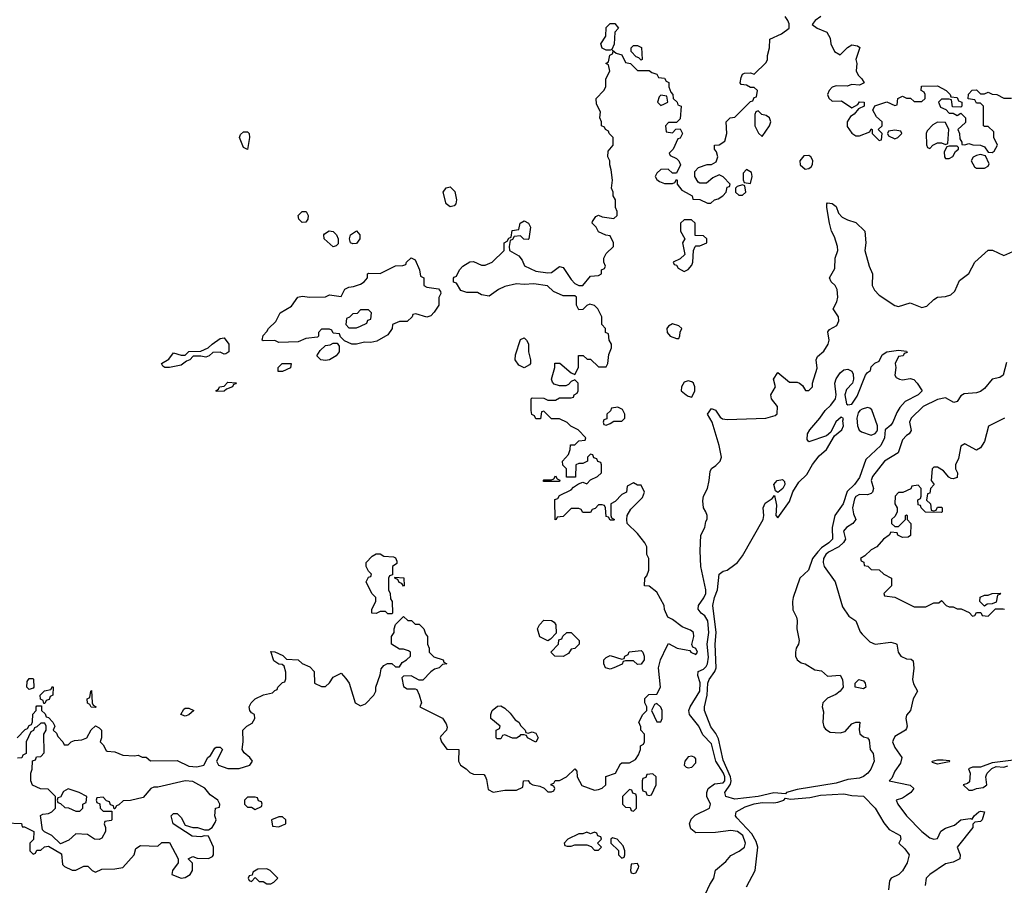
# Model space of a CAD drawing. Header units: inches. Extents: x 2380249 to 2585472, y 382747 to 546448.
# Tile 320 of 626: x 2556581 to 2561632, y 403954 to 408394. Entities that reach past the tile are written whole.
import ezdxf

# ---------------------------------------------------------------- set-up
doc = ezdxf.new("R2010")
doc.units = ezdxf.units.IN
doc.header["$MEASUREMENT"] = 0
doc.layers.add('C5450', color=7, linetype='Continuous')
doc.layers.add('C5460', color=7, linetype='Continuous')

msp = doc.modelspace()

# ---------------------------------------------------------------- linework, layer by layer
at = {"layer": 'C5450', "color": 4, "elevation": 32}
for points in [[(2559590, 408238), (2559570, 408248), (2559562, 408270), (2559588, 408310), (2559590, 408354), (2559610, 408374), (2559634, 408374), (2559654, 408350), (2559634, 408330), (2559631.6, 408268.4), (2559619.6, 408240.4), (2559610, 408238)], [(2559770, 408186), (2559758, 408198), (2559743.1, 408203.1), (2559718, 408230), (2559718, 408250), (2559730, 408262), (2559750, 408262), (2559770.9, 408250.9), (2559774, 408190)], [(2559870, 408006), (2559862, 407998), (2559854, 407970), (2559870, 407954), (2559890, 407962), (2559906, 407970), (2559902, 408002)], [(2557750, 407728), (2557730, 407738), (2557709, 407790), (2557714.6, 407805.4), (2557730, 407818), (2557750, 407818), (2557758, 407810), (2557761, 407790)], [(2558790, 407433.2), (2558769.2, 407450), (2558754, 407510), (2558770, 407531.3), (2558790, 407536), (2558813, 407513), (2558822, 407470), (2558818.8, 407450), (2558810, 407439)], [(2558030, 407354), (2558014, 407370), (2558009.3, 407390), (2558030, 407410.8), (2558050.4, 407410.4), (2558060.7, 407390), (2558058.8, 407370), (2558050, 407355.3)], [(2558190, 407228.7), (2558144, 407270), (2558141.2, 407290), (2558144.5, 407295.5), (2558169.5, 407310.5), (2558190, 407306.8), (2558206.8, 407290), (2558216, 407270), (2558215.3, 407244.7), (2558205.4, 407234.6)], [(2558290, 407244), (2558278, 407250), (2558274, 407270), (2558279, 407290), (2558310, 407311), (2558326, 407290), (2558326.8, 407270), (2558310, 407245.2)], [(2558670, 406868.7), (2558614, 406886), (2558598, 406882), (2558594, 406870), (2558570, 406846), (2558530, 406846), (2558494, 406830), (2558492, 406810), (2558470, 406778), (2558414.4, 406745.6), (2558382, 406738), (2558350, 406739), (2558310, 406729.2), (2558286, 406730), (2558247.3, 406747.3), (2558227.3, 406767.3), (2558222, 406782), (2558190, 406786), (2558182, 406802), (2558170, 406806), (2558130, 406806), (2558114, 406790), (2558114, 406770), (2558110, 406766), (2558050, 406758), (2558010, 406742), (2557910, 406738), (2557890, 406748), (2557830, 406746), (2557826, 406750), (2557830, 406774), (2557850, 406794), (2557858, 406810), (2557894.6, 406845.4), (2557918, 406890), (2557976, 406924), (2558008, 406970), (2558030, 406976), (2558070, 406971.3), (2558150, 406972), (2558170, 406982), (2558230, 406974), (2558249.1, 407010.9), (2558270, 407022), (2558294.6, 407025.4), (2558330, 407038), (2558348, 407050), (2558366, 407070), (2558366, 407090), (2558370, 407094), (2558430, 407092), (2558510, 407132), (2558547.3, 407132.7), (2558562, 407138), (2558566, 407150), (2558590, 407172), (2558610, 407162), (2558632, 407110), (2558638, 407078), (2558654, 407070), (2558654, 407030), (2558670, 407022), (2558730, 407014), (2558739.6, 406999.6), (2558742, 406990), (2558731.6, 406968.4), (2558731.3, 406930), (2558707.1, 406892.9), (2558690, 406875.3)], [(2558370, 406906), (2558330, 406906), (2558312.7, 406887.3), (2558290, 406886), (2558272.7, 406867.3), (2558258, 406862), (2558254, 406830), (2558270, 406814), (2558310, 406814), (2558330, 406822), (2558362, 406838), (2558367.3, 406852.7), (2558382, 406858), (2558386, 406890)], [(2559930, 406834), (2559910, 406822), (2559901, 406810), (2559902.8, 406790), (2559918, 406770), (2559950, 406758), (2559962, 406758), (2559968.4, 406771.6), (2559968.8, 406791.1), (2559978, 406810), (2559963.1, 406823.1)], [(2557630, 406678), (2557610, 406688), (2557572.7, 406687.3), (2557554, 406670), (2557536.9, 406663.1), (2557510, 406668.7), (2557472, 406668), (2557454, 406650), (2557436.9, 406643.1), (2557410, 406622), (2557350, 406609.2), (2557326, 406610), (2557316.4, 406616.4), (2557309, 406630), (2557346.6, 406653.4), (2557370, 406684.7), (2557410, 406674), (2557430, 406674), (2557450, 406692), (2557510, 406694), (2557548.8, 406711.1), (2557568, 406730), (2557610, 406758), (2557630, 406762), (2557654, 406730), (2557654, 406690), (2557639.6, 406680.4)], [(2559170, 406608), (2559142, 406622), (2559124, 406650), (2559125.2, 406674.8), (2559150, 406754), (2559170, 406762), (2559182, 406750), (2559191.2, 406731.1), (2559191.3, 406690), (2559202, 406650), (2559202, 406630), (2559196.9, 406623.1)], [(2558150, 406645.2), (2558126, 406650), (2558106, 406670), (2558123.1, 406696.9), (2558150, 406722), (2558174.6, 406725.4), (2558190, 406734), (2558210, 406734), (2558219.6, 406719.6), (2558221, 406690), (2558204.7, 406670), (2558170, 406649.3)], [(2557930, 406588.7), (2557908, 406590), (2557908, 406610), (2557928, 406630), (2557974, 406630), (2557970, 406608.7)], [(2557590, 406486), (2557588, 406490), (2557602, 406498), (2557606, 406510), (2557630, 406514), (2557650, 406534), (2557692, 406532), (2557690, 406526), (2557678, 406522), (2557674, 406510), (2557642, 406498), (2557630, 406488)], [(2559650, 406406), (2559618, 406402), (2559612.7, 406387.3), (2559594, 406370), (2559592.7, 406347.3), (2559578, 406342), (2559574, 406330), (2559578, 406318), (2559590, 406314), (2559610, 406322), (2559630, 406334), (2559670, 406334), (2559686, 406350), (2559686, 406370), (2559674.6, 406394.6)], [(2559270, 406026), (2559266, 406030), (2559270, 406034), (2559310, 406034), (2559322, 406038), (2559330, 406054), (2559338, 406038), (2559352.7, 406032.7), (2559350, 406026)], [(2558470, 405346), (2558458, 405358), (2558430, 405358), (2558410, 405348.7), (2558388.7, 405350), (2558388.7, 405370), (2558408, 405410), (2558408, 405430), (2558388, 405450), (2558358, 405510), (2558370, 405534), (2558382, 405538), (2558386, 405550), (2558370, 405566), (2558358, 405590), (2558358, 405610), (2558390, 405642), (2558410, 405654), (2558430, 405654), (2558450, 405642), (2558499.6, 405639.6), (2558510, 405634), (2558516.9, 405616.9), (2558516, 405604), (2558494, 405590), (2558494, 405546), (2558478, 405542), (2558474, 405530), (2558474, 405470), (2558482, 405450), (2558483.6, 405423.6), (2558492, 405410), (2558494, 405350), (2558490, 405346)], [(2558550, 405488), (2558542, 405502), (2558527.3, 405507.3), (2558522, 405522), (2558507.3, 405527.3), (2558506, 405534), (2558551.2, 405531.1), (2558554, 405490)], [(2559290, 405208), (2559250, 405228), (2559238, 405270), (2559248, 405290), (2559270, 405314), (2559310, 405312), (2559323.6, 405303.6), (2559332, 405290), (2559332.7, 405247.3), (2559303.6, 405216.4)], [(2559370, 405128), (2559326, 405130), (2559306, 405150), (2559346, 405190), (2559347.3, 405212.7), (2559362, 405218), (2559367.3, 405232.7), (2559388.7, 405251.3), (2559410, 405251.3), (2559452, 405210), (2559452, 405190), (2559430, 405168), (2559410, 405166), (2559396.9, 405143.1)], [(2559750, 405086), (2559730, 405106), (2559690, 405106), (2559678, 405102), (2559671.6, 405088.4), (2559630, 405068.7), (2559610, 405062), (2559586, 405070), (2559578, 405090), (2559578, 405110), (2559590, 405122), (2559610, 405132), (2559670, 405114), (2559682, 405118), (2559686, 405130), (2559702, 405138), (2559708.4, 405151.6), (2559770, 405158), (2559778, 405150), (2559784.7, 405130), (2559784.7, 405110), (2559770, 405088)], [(2556630, 404958), (2556618, 404970), (2556620.4, 404999.6), (2556630, 405014), (2556650, 405014), (2556652, 405010), (2556654, 404970), (2556650, 404966)], [(2556706, 404886), (2556702, 404902), (2556688, 404908), (2556686, 404930), (2556708.4, 404951.6), (2556742, 404958), (2556750, 404974), (2556754, 404970), (2556751.6, 404928.4), (2556738, 404922), (2556732.7, 404907.3), (2556718, 404902), (2556710, 404886)], [(2556970, 404866), (2556947.3, 404867.3), (2556942, 404882), (2556928.8, 404888.9), (2556928, 404910), (2556942, 404918), (2556946, 404950), (2556950, 404954), (2556954, 404890), (2556958, 404878), (2556974, 404870)], [(2559850, 404886), (2559838, 404882), (2559822, 404850), (2559850, 404792), (2559870, 404792), (2559877.2, 404810), (2559877.2, 404850), (2559870, 404868)], [(2557430, 404822), (2557408.7, 404830), (2557423.1, 404856.9), (2557430, 404862), (2557450, 404862), (2557474, 404850), (2557450, 404828.7)], [(2559190, 404734), (2559210, 404742), (2559230, 404734), (2559242, 404710), (2559230, 404689), (2559186, 404710), (2559182, 404722), (2559170, 404726), (2559150, 404726), (2559143.6, 404716.4), (2559130, 404708.7), (2559108.7, 404708.7), (2559070, 404726), (2559058, 404722), (2559050, 404706), (2559030, 404706), (2559026, 404710), (2559026, 404750), (2559042, 404758), (2559046, 404770), (2558998, 404810), (2558998, 404830), (2559006, 404850), (2559032, 404872), (2559050, 404874), (2559070, 404862), (2559096.9, 404836.9), (2559122.8, 404802.8), (2559142, 404790), (2559151.6, 404771.6), (2559174, 404750), (2559178, 404738)], [(2559830, 404526), (2559798, 404522), (2559792.7, 404507.3), (2559778, 404502), (2559774, 404490), (2559774, 404450), (2559778, 404438), (2559792.7, 404432.7), (2559798, 404418), (2559810, 404414), (2559822, 404418), (2559846, 404470), (2559846, 404510)], [(2556830, 404448), (2556805.4, 404434.6), (2556790, 404406), (2556778, 404402), (2556774, 404390), (2556778, 404378), (2556790, 404374), (2556812.7, 404352.7), (2556831.6, 404351.6), (2556870, 404334), (2556890, 404334), (2556906, 404350), (2556906, 404370), (2556922, 404378), (2556926, 404410), (2556886, 404430)], [(2559710, 404446), (2559674, 404410), (2559674, 404370), (2559690, 404354), (2559712.7, 404352.7), (2559718, 404338), (2559730, 404334), (2559746, 404350), (2559746, 404410), (2559742, 404422), (2559727.3, 404427.3), (2559722, 404442)], [(2557790, 404406), (2557750, 404406), (2557734, 404390), (2557734, 404370), (2557750, 404354), (2557770, 404354), (2557790, 404342), (2557822, 404358), (2557826, 404370), (2557822, 404382), (2557807.3, 404387.3), (2557802, 404402)], [(2557930, 404306), (2557910, 404306), (2557874, 404290), (2557878, 404258), (2557910, 404254), (2557930, 404262), (2557946, 404270), (2557946, 404290)], [(2559530, 404226), (2559510, 404218), (2559490, 404226), (2559470, 404218), (2559450, 404218), (2559394, 404190), (2559374, 404170), (2559378, 404158), (2559390, 404154), (2559410, 404154), (2559430, 404162), (2559490, 404162), (2559512.7, 404152.7), (2559530, 404134), (2559550, 404134), (2559566, 404150), (2559546, 404170), (2559566, 404190), (2559562, 404202), (2559547.3, 404207.3), (2559542, 404222)], [(2559622, 404198), (2559614, 404190), (2559614, 404170), (2559652.7, 404132.7), (2559654, 404110), (2559670, 404094), (2559682, 404098), (2559686, 404110), (2559686, 404130), (2559676.4, 404156.4), (2559646, 404190)], [(2557850, 404038), (2557803.6, 404036.4), (2557778, 404022), (2557774, 404006), (2557758, 404002), (2557754, 403990), (2557758, 403978), (2557770, 403974), (2557790, 403994), (2557810, 403974), (2557830, 403974), (2557850, 403962), (2557870, 403962), (2557886, 403970), (2557906, 403990), (2557866, 404030)], [(2559750, 404066), (2559718, 404062), (2559714, 404030), (2559718, 404018), (2559730, 404014), (2559742, 404018), (2559756.4, 404043.6), (2559758, 404050)]]:
    msp.add_lwpolyline(points, close=True, dxfattribs=at)
for points in [[(2560000, 405271.5), (2559979, 405279), (2559930, 405318), (2559906, 405330), (2559888.4, 405368.4), (2559888, 405390), (2559850, 405458), (2559810, 405488), (2559786, 405490), (2559788, 405530), (2559798, 405542), (2559808.7, 405570), (2559808, 405630), (2559798, 405650), (2559798, 405690), (2559788, 405710), (2559750, 405758), (2559698, 405810), (2559695.3, 405830), (2559698, 405850), (2559716.4, 405883.6), (2559776.4, 405943.6), (2559786, 405970), (2559770, 406006), (2559750, 406006), (2559730, 406018), (2559698, 406002), (2559694, 405970), (2559670, 405958), (2559636.9, 405923.1), (2559614, 405910), (2559614, 405850), (2559618, 405838), (2559632, 405830), (2559630, 405826), (2559610, 405826), (2559602, 405842), (2559590, 405846), (2559586, 405890), (2559582, 405902), (2559570, 405906), (2559550, 405906), (2559532.7, 405887.3), (2559518, 405882), (2559510, 405866), (2559470, 405866), (2559462, 405882), (2559450, 405886), (2559410, 405886), (2559370, 405846), (2559338, 405842), (2559334, 405830), (2559328.7, 405828.7), (2559327.3, 405932.7), (2559342, 405938), (2559350, 405954), (2559410, 405982), (2559423.1, 405996.9), (2559447.3, 406012.7), (2559470, 406022), (2559490, 406014), (2559510, 406034), (2559546, 406050), (2559566, 406070), (2559566, 406110), (2559562, 406122), (2559547.3, 406127.3), (2559542, 406142), (2559527.3, 406147.3), (2559522, 406162), (2559510, 406166), (2559494, 406150), (2559494, 406130), (2559470, 406118), (2559450, 406118), (2559434, 406110), (2559432.7, 406047.3), (2559387.3, 406047.3), (2559386, 406090), (2559368.4, 406108.4), (2559366, 406130), (2559396.4, 406163.6), (2559406, 406190), (2559407.3, 406212.7), (2559430, 406214), (2559450, 406234), (2559482, 406238), (2559486, 406250), (2559446, 406290), (2559408.7, 406308.7), (2559390, 406328), (2559350, 406346), (2559310, 406346), (2559270, 406386), (2559258, 406382), (2559252.7, 406347.3), (2559230, 406346), (2559222, 406362), (2559208.4, 406368.4), (2559206, 406390), (2559206, 406450), (2559210, 406454), (2559270, 406452), (2559290, 406442), (2559330, 406442), (2559350, 406454), (2559410, 406454), (2559422, 406458), (2559426, 406470), (2559442, 406478), (2559446, 406490), (2559446, 406530), (2559430, 406546), (2559410, 406538), (2559396.9, 406523.1), (2559383.6, 406516.4), (2559350, 406515.3), (2559324, 406524), (2559314.6, 406534.6), (2559308.7, 406550), (2559326, 406610), (2559327.3, 406632.7), (2559352.7, 406632.7), (2559410, 406582), (2559430, 406574), (2559448, 406610), (2559448.4, 406671.6), (2559471.2, 406671.1), (2559492.7, 406652.7), (2559510, 406652), (2559550, 406614), (2559590, 406614), (2559598, 406630), (2559603.1, 406676.9), (2559618, 406710), (2559618, 406730), (2559606, 406750), (2559602, 406782), (2559586, 406790), (2559586, 406810), (2559568, 406830), (2559568, 406870), (2559548, 406910), (2559530, 406928), (2559506, 406934), (2559490, 406928), (2559470, 406908), (2559450, 406906), (2559438, 406930), (2559438, 406970), (2559430, 406978), (2559370, 406978), (2559320.2, 407000.2), (2559288.4, 407028.4), (2559219, 407039), (2559170, 407035.3), (2559130, 407039), (2559070, 407025.2), (2559038, 407010), (2558990, 406975.3), (2558950, 406982), (2558930, 406994), (2558874.6, 406994.6), (2558844.7, 407004.7), (2558822, 407042), (2558807.3, 407047.3), (2558807.3, 407067.3), (2558810, 407074), (2558822, 407078), (2558838, 407110), (2558855.3, 407130), (2558890, 407151.3), (2558910, 407154), (2558950, 407134), (2558970, 407134), (2559006, 407150), (2559066, 407210), (2559066, 407250), (2559082, 407258), (2559090, 407274), (2559102, 407278), (2559107.3, 407312.7), (2559142, 407318), (2559148, 407350), (2559170, 407362), (2559192, 407350), (2559202, 407330), (2559194, 407270), (2559190, 407266), (2559168.4, 407268.4), (2559150, 407286), (2559118, 407282), (2559110, 407266), (2559098, 407262), (2559092, 407230), (2559094, 407210), (2559142, 407182), (2559159.8, 407159.8), (2559171.6, 407131.6), (2559230, 407104.7), (2559290, 407096), (2559310, 407098), (2559350, 407127.3), (2559370, 407122.8), (2559410, 407060.7), (2559430, 407041), (2559450, 407031), (2559470, 407031), (2559510, 407078), (2559550, 407082), (2559566, 407090), (2559566, 407110), (2559582, 407118), (2559586, 407130), (2559578, 407150), (2559578, 407170), (2559590, 407194), (2559628, 407230), (2559628, 407250), (2559610, 407286), (2559588.4, 407288.4), (2559550, 407306), (2559538, 407330), (2559518, 407350), (2559520.4, 407359.6), (2559536.4, 407383.6), (2559550, 407391.3), (2559570, 407382), (2559630, 407374), (2559646, 407390), (2559646, 407410), (2559638, 407430), (2559638, 407470), (2559626, 407490), (2559626, 407510), (2559618, 407530), (2559622, 407570), (2559616.4, 407623.6), (2559608, 407650), (2559608, 407670), (2559598, 407690), (2559600.4, 407719.6), (2559626, 407750), (2559626, 407790), (2559606, 407810), (2559602, 407822), (2559586, 407830), (2559582, 407842), (2559566, 407850), (2559566, 407870), (2559558, 407890), (2559560.4, 407920.4), (2559541.2, 407961.2), (2559539, 407990), (2559578, 408030), (2559588, 408050), (2559588, 408090), (2559608, 408130), (2559602, 408162), (2559588, 408170), (2559602, 408178), (2559608, 408212), (2559622, 408218), (2559626, 408230), (2559622, 408238), (2559642, 408222), (2559670, 408214), (2559690, 408174), (2559714, 408170), (2559750, 408134), (2559810, 408134), (2559823.6, 408123.6), (2559850, 408114), (2559858, 408098), (2559890, 408094), (2559898, 408078), (2559911.6, 408071.6), (2559912, 408050), (2559922, 408022), (2559932, 408010), (2559934, 407990), (2559954, 407970), (2559958, 407958), (2559974, 407950), (2559970, 407886), (2559950, 407866), (2559910, 407866), (2559894, 407850), (2559898, 407818), (2559930, 407814), (2559947.3, 407832.7), (2559970, 407834), (2559982, 407810), (2559970, 407786), (2559958, 407782), (2559934, 407730), (2559914, 407710), (2559918, 407698), (2559950, 407682), (2559962, 407670), (2559972, 407650), (2559950, 407606), (2559930, 407606), (2559907.3, 407627.3), (2559870, 407626), (2559850, 407606), (2559842, 407590), (2559850, 407574), (2559863.6, 407563.6), (2559890, 407554), (2559930, 407554), (2559942, 407558), (2559950, 407574), (2559954, 407570), (2559954, 407550), (2559978.8, 407518.8), (2560000, 407507.6)], [(2560000, 407367.8), (2559990, 407368), (2559972, 407350), (2559972, 407310), (2559994, 407270), (2559982, 407250), (2559994, 407190), (2559970, 407168), (2559934, 407150), (2559938, 407138), (2559950, 407134), (2559959.6, 407119.6), (2559990, 407102), (2560000, 407107)], [(2560000, 406538.7), (2559990, 406535.3), (2559976, 406510), (2559974.8, 406490), (2560000, 406470.5)], [(2556568, 404710), (2556610, 404754), (2556622, 404758), (2556630, 404774), (2556642, 404778), (2556647.3, 404792.7), (2556648.4, 404831.6), (2556666, 404850), (2556666, 404870), (2556670, 404874), (2556694, 404874), (2556694, 404850), (2556712.7, 404832.7), (2556718, 404818), (2556730, 404814), (2556751.6, 404791.6), (2556762, 404770), (2556754, 404750), (2556770, 404734), (2556776.9, 404716.9), (2556802, 404690), (2556810, 404674), (2556830, 404674), (2556846, 404690), (2556863.1, 404696.9), (2556900.4, 404699.6), (2556926, 404710), (2556948.7, 404751.3), (2556970, 404772), (2556990, 404762), (2557002, 404750), (2557002, 404710), (2556994, 404690), (2557010, 404674), (2557024.7, 404644.7), (2557030, 404642), (2557070, 404638), (2557110, 404622), (2557170, 404618), (2557190, 404622), (2557210, 404612), (2557230, 404612), (2557252.7, 404592.7), (2557390, 404594), (2557450, 404564.7), (2557490, 404561), (2557526, 404570), (2557546, 404610), (2557560.4, 404619.6), (2557583.1, 404656.9), (2557590, 404662), (2557610, 404662), (2557622, 404650), (2557591.3, 404590), (2557602, 404570), (2557650, 404553.4), (2557706.8, 404553.2), (2557762, 404570), (2557775.3, 404590), (2557762, 404610), (2557733.6, 404633.6), (2557722, 404650), (2557728, 404690), (2557726, 404750), (2557746, 404770), (2557774.6, 404785.4), (2557788, 404810), (2557786, 404830), (2557770, 404838), (2557762, 404850), (2557759, 404870), (2557769, 404890), (2557790, 404910.8), (2557831.6, 404931.6), (2557878, 404942), (2557890, 404954), (2557902, 404958), (2557906, 404970), (2557930, 404994), (2557942, 404998), (2557947.3, 405012.7), (2557947.3, 405047.3), (2557938, 405078), (2557927.3, 405087.3), (2557910, 405088), (2557885.2, 405105.2), (2557870, 405154), (2557890, 405152), (2557932, 405132), (2557950, 405114), (2558010, 405111.3), (2558030, 405092), (2558070, 405074), (2558092, 405050), (2558094, 404990), (2558130, 404974), (2558150, 404974), (2558170, 404992), (2558190, 405022), (2558230, 405042), (2558255.3, 405015.3), (2558271.3, 404990), (2558302, 404890), (2558330, 404874), (2558354.6, 404885.4), (2558398, 404930), (2558408, 404950), (2558408, 404970), (2558430, 405034), (2558435.3, 405064.7), (2558450, 405082), (2558468.8, 405091.1), (2558490, 405092), (2558510, 405074), (2558530, 405074), (2558543.1, 405096.9), (2558566, 405110), (2558586, 405130), (2558586, 405150), (2558576.4, 405156.4), (2558550, 405166), (2558530, 405166), (2558488, 405190), (2558488.7, 405230), (2558502, 405250), (2558502, 405270), (2558508.7, 405291.3), (2558550, 405332), (2558572.7, 405312.7), (2558591.6, 405311.6), (2558610, 405294), (2558630, 405294), (2558654, 405270), (2558663.6, 405243.6), (2558674, 405230), (2558674, 405190), (2558682, 405170), (2558682, 405150), (2558706.4, 405126.4), (2558754, 405110), (2558758, 405098), (2558772, 405090), (2558750, 405086), (2558734, 405070), (2558710, 405062), (2558690, 405048.7), (2558650, 405006), (2558630, 405006), (2558590, 405028), (2558550, 405026), (2558542, 405018), (2558550, 404974), (2558570, 404962), (2558610, 404962), (2558618, 404958), (2558631.2, 404931.1), (2558642, 404890), (2558634, 404870), (2558751.2, 404811.1), (2558770, 404782), (2558774.8, 404765.2), (2558770.9, 404749.1), (2558741, 404719), (2558738, 404710), (2558744.7, 404690), (2558772.7, 404652.7), (2558834, 404650), (2558832, 404590), (2558842, 404570), (2558871.2, 404551.1), (2558890, 404532), (2558910, 404524.7), (2558962, 404522), (2558970, 404514), (2558976.9, 404496.9), (2558984.7, 404444.7), (2559010, 404432), (2559070, 404442), (2559130, 404442), (2559162, 404458), (2559166, 404490), (2559190, 404492), (2559198, 404478), (2559214, 404470), (2559250, 404462), (2559272, 404452), (2559290, 404434), (2559310, 404434), (2559322, 404438), (2559326, 404450), (2559322, 404462), (2559307.3, 404467.3), (2559307.3, 404472.7), (2559322, 404478), (2559328.4, 404491.6), (2559350, 404492), (2559386, 404510), (2559430, 404552), (2559439.6, 404539.6), (2559442, 404510), (2559465.4, 404465.4), (2559530, 404442), (2559550, 404444.7), (2559570, 404452), (2559588, 404470), (2559588, 404512), (2559638, 404530), (2559663.1, 404576.9), (2559670, 404582), (2559710, 404582), (2559740.4, 404599.6), (2559756.4, 404623.6), (2559766, 404650), (2559766, 404670), (2559782, 404678), (2559786, 404690), (2559786, 404730), (2559768, 404750), (2559767.3, 404767.3), (2559758, 404790), (2559778, 404830), (2559798, 404850), (2559798, 404870), (2559788, 404890), (2559788.4, 404911.6), (2559808, 404932), (2559850, 404934), (2559868.7, 404970), (2559858, 405070), (2559868.7, 405110), (2559900.4, 405179.6), (2559910, 405194), (2559954, 405170), (2560000, 405162)], [(2556510, 404274), (2556590, 404271.3), (2556594, 404254), (2556606, 404254), (2556654, 404230), (2556651.6, 404188.4), (2556634, 404170), (2556634, 404130), (2556650, 404114), (2556662, 404118), (2556670, 404134), (2556690, 404134), (2556708.4, 404151.6), (2556730, 404154), (2556796, 404116), (2556801, 404061), (2556811.2, 404051.1), (2556850, 404032), (2556870, 404032), (2556910, 404052), (2556931.6, 404051.6), (2556954, 404030), (2556970, 404022), (2557003.1, 404036.9), (2557070, 404038.8), (2557110, 404046), (2557168, 404110), (2557178, 404142), (2557201.2, 404158.8), (2557290, 404154), (2557310, 404174), (2557350, 404174), (2557394, 404090), (2557394, 404070), (2557364.7, 404030), (2557362, 404010), (2557410, 403990.8), (2557430, 403994.8), (2557455.3, 404010), (2557468.7, 404030), (2557467.3, 404067.3), (2557446, 404090), (2557470, 404102), (2557492.7, 404092.7), (2557550, 404092), (2557570, 404102), (2557575.3, 404110), (2557575.3, 404150), (2557550, 404206), (2557530, 404208), (2557510, 404202), (2557465.6, 404205.6), (2557369.2, 404269.2), (2557358, 404310), (2557370, 404322), (2557390, 404322), (2557410, 404302), (2557430, 404262), (2557470, 404251), (2557494, 404250), (2557530, 404238), (2557550, 404238), (2557569.1, 404250.9), (2557584.7, 404275.3), (2557589, 404290), (2557582, 404310), (2557586, 404350), (2557606, 404354), (2557608, 404370), (2557598, 404390), (2557558, 404418), (2557531.9, 404451.9), (2557470, 404486), (2557430, 404489.3), (2557290, 404458), (2557270, 404458), (2557254, 404450), (2557214.8, 404405.2), (2557150, 404388.7), (2557112.7, 404387.3), (2557090, 404366), (2557078, 404362), (2557070, 404346), (2557066, 404346), (2557062, 404362), (2557047.3, 404367.3), (2557042, 404382), (2557027.3, 404387.3), (2557010, 404406), (2556978, 404402), (2556974, 404390), (2556978, 404378), (2556992.7, 404372.7), (2556994, 404350), (2557010, 404334), (2557054, 404334), (2557054, 404290), (2557050, 404286), (2557018, 404282), (2557014, 404270), (2557022, 404250), (2557022, 404230), (2557003.6, 404196.4), (2556990, 404188.7), (2556966, 404190), (2556930, 404215.3), (2556870, 404218), (2556833.7, 404186.3), (2556790, 404166), (2556746, 404210), (2556708.4, 404228.4), (2556698, 404238), (2556688.4, 404311.6), (2556700.4, 404319.6), (2556730, 404322), (2556746, 404330), (2556766, 404350), (2556766, 404410), (2556727.3, 404447.3), (2556688.4, 404448.4), (2556647.3, 404467.3), (2556638, 404490), (2556638, 404530), (2556646, 404550), (2556647.3, 404592.7), (2556662, 404598), (2556667.3, 404612.7), (2556690, 404614), (2556707.3, 404632.7), (2556706, 404730), (2556718, 404750), (2556718, 404770), (2556710, 404786), (2556690, 404786), (2556670, 404766), (2556658, 404762), (2556652.7, 404747.3), (2556638, 404742), (2556614, 404690), (2556614, 404630), (2556598, 404622), (2556592.7, 404607.3), (2556570, 404606)], [(2560000, 404599.6), (2559993, 404590), (2559990.8, 404570), (2559999.8, 404559.8), (2560000, 404559.7)]]:
    msp.add_lwpolyline(points, dxfattribs=at)
at = {"layer": 'C5460', "color": 4}
for points, elevation in [([(2560000, 407507.6), (2560031.2, 407491.1), (2560034, 407474), (2560070, 407471.3), (2560110, 407452), (2560127.3, 407452.7), (2560146, 407470), (2560164.7, 407475.3), (2560188, 407490), (2560206, 407510), (2560210, 407534), (2560222, 407538), (2560226, 407550), (2560190, 407588), (2560170, 407598), (2560136.9, 407583.1), (2560104.7, 407555.3), (2560070, 407555.3), (2560061.2, 407561.2), (2560044, 407590), (2560044, 407616), (2560064, 407636), (2560108.8, 407651.1), (2560130, 407651.3), (2560154.6, 407665.4), (2560162, 407690), (2560156.4, 407716.4), (2560146, 407730), (2560146, 407750), (2560170, 407752), (2560198, 407770), (2560208.7, 407810), (2560206, 407870), (2560226, 407890), (2560250, 407894), (2560330, 407974), (2560342, 407978), (2560350, 407994), (2560362, 407998), (2560366, 408030), (2560350, 408046), (2560330, 408046), (2560310, 408058), (2560282, 408062), (2560278, 408070), (2560283.1, 408096.9), (2560290, 408114), (2560300.4, 408119.6), (2560330, 408122), (2560350, 408114), (2560410, 408174), (2560418, 408190), (2560418, 408210), (2560428, 408250), (2560430, 408294), (2560490, 408322), (2560528, 408350), (2560528, 408372), (2560522, 408390), (2560508, 408410)], 32), ([(2560691.3, 408410), (2560662, 408390), (2560646.8, 408370), (2560672, 408350), (2560722, 408330), (2560739.6, 408299.6), (2560742, 408270), (2560762, 408230), (2560790, 408214), (2560828.7, 408251.3), (2560850, 408264.7), (2560879.6, 408259.6), (2560891.6, 408251.6), (2560871.3, 408190), (2560876, 408170), (2560871.6, 408131.6), (2560882, 408110), (2560902, 408090), (2560914, 408070), (2560890, 408058), (2560850, 408062), (2560826.8, 408053.2), (2560770, 408055.1), (2560750, 408047.8), (2560733.7, 408030), (2560725.3, 408010), (2560731.7, 407991.7), (2560750, 407976.4), (2560797.1, 407977.1), (2560850, 407942), (2560880.4, 407959.6), (2560890, 407972), (2560914, 407970), (2560914, 407950), (2560883.6, 407936.4), (2560862, 407910), (2560843.5, 407896.5), (2560826, 407870), (2560826, 407846), (2560850, 407811.3), (2560870, 407798), (2560890, 407798), (2560942, 407818), (2560950, 407834), (2560954, 407830), (2560954, 407810), (2560990, 407774), (2561002, 407778), (2561006, 407810), (2560986, 407830), (2561006, 407850), (2561006, 407870), (2560976.4, 407896.4), (2560958, 407930), (2560968, 407952), (2561030, 407972), (2561070, 407954), (2561082, 407958), (2561086, 407990), (2561110, 408002), (2561130, 407992), (2561151.6, 407991.6), (2561170, 407974), (2561210, 407974), (2561226, 407990), (2561226, 408010), (2561222, 408022), (2561206, 408030), (2561207.3, 408052.7), (2561290, 408054.8), (2561334, 408030), (2561354, 408010), (2561358, 407998), (2561390, 407994), (2561398, 407978), (2561414, 407970), (2561414, 407950), (2561410, 407946), (2561367.3, 407947.3), (2561362, 407982), (2561350, 407986), (2561310, 407986), (2561294, 407970), (2561305.4, 407945.4), (2561332.7, 407932.7), (2561350, 407914), (2561370, 407914), (2561390, 407902), (2561410, 407914), (2561434, 407890), (2561434, 407866), (2561394, 407830), (2561402, 407810), (2561403.6, 407783.6), (2561414, 407766), (2561414, 407754), (2561430, 407752), (2561450, 407758), (2561471.6, 407751.6), (2561510.9, 407750.9), (2561530, 407742), (2561550, 407714), (2561570, 407712), (2561580.4, 407719.6), (2561598, 407750), (2561578, 407790), (2561578, 407818), (2561550, 407846), (2561530, 407846), (2561526, 407850), (2561526, 407950), (2561510, 407966), (2561490, 407966), (2561482, 407982), (2561447.3, 407987.3), (2561448.4, 408011.6), (2561467.3, 408032.7), (2561490, 408034), (2561510, 408014), (2561530, 408014), (2561550, 408022), (2561570, 408012), (2561594, 408010), (2561630, 407992), (2561670, 407992)], 32), ([(2560099, 403910), (2560121.5, 403958.5), (2560142, 403990), (2560150, 404032), (2560203.2, 404076.8), (2560230, 404106.8), (2560271.7, 404128.3), (2560299.3, 404150), (2560304.5, 404170), (2560291.2, 404210), (2560264, 404230), (2560230, 404235.8), (2560150, 404224.2), (2560050, 404223.9), (2560023.6, 404243.6), (2560017.7, 404270), (2560026.3, 404293.7), (2560046, 404314), (2560119.3, 404350), (2560126, 404370), (2560105.6, 404410), (2560105.6, 404430), (2560114, 404450), (2560145.1, 404474.9), (2560190, 404479.6), (2560199.2, 404490), (2560199.4, 404510), (2560191.4, 404530), (2560152, 404590), (2560130, 404679.5), (2560085.9, 404725.9), (2560066, 404770), (2560017, 404830), (2560014, 404850), (2560020.5, 404870), (2560070.6, 404949.4), (2560072.2, 404992.2), (2560060.5, 405030), (2560061.2, 405050), (2560090, 405063.1), (2560103.1, 405076.9), (2560109.8, 405090.2), (2560115.1, 405124.9), (2560108.7, 405190), (2560116.8, 405250), (2560111.5, 405310), (2560095.4, 405335.4), (2560077, 405350), (2560062, 405370), (2560063.6, 405390), (2560091.4, 405428.6), (2560100.4, 405450), (2560102, 405470), (2560076, 405590), (2560072.7, 405670), (2560075.3, 405750), (2560095.3, 405790), (2560100.4, 405819.6), (2560107.3, 405832.7), (2560108, 405850), (2560102, 405870), (2560089, 405890), (2560086, 405926), (2560089.5, 405950.5), (2560109, 405990), (2560119, 406030), (2560122.7, 406077.3), (2560130, 406092), (2560152.9, 406107.1), (2560175.3, 406130), (2560182, 406150), (2560169.3, 406210), (2560134.5, 406330), (2560109.4, 406370), (2560130, 406398.8), (2560150, 406390.7), (2560175.6, 406355.6), (2560187, 406347), (2560210, 406342.4), (2560409.3, 406350.7), (2560456.4, 406363.6), (2560468, 406372), (2560468.7, 406410), (2560438, 406450), (2560435.3, 406470), (2560459, 406510), (2560449, 406550), (2560470, 406584.7), (2560530, 406534.8), (2560570, 406534.8), (2560582, 406530), (2560596.9, 406516.9), (2560612.7, 406492.7), (2560630, 406492), (2560648, 406510), (2560648, 406530), (2560672.9, 406607.1), (2560668, 406650), (2560674, 406666), (2560706.8, 406693.2), (2560729, 406730), (2560734, 406750), (2560726.8, 406793.2), (2560735.5, 406804.5), (2560774.1, 406825.9), (2560784, 406850), (2560781.3, 406870), (2560754.5, 406910), (2560773.3, 406946.7), (2560778.9, 406970), (2560775.1, 407010), (2560765.1, 407030), (2560744.5, 407050), (2560735.1, 407070), (2560763, 407117), (2560765.1, 407170), (2560778, 407210), (2560777, 407230), (2560760.5, 407280.5), (2560745.6, 407310), (2560736, 407350), (2560722, 407430), (2560722, 407450), (2560726, 407454), (2560750, 407451), (2560770, 407436), (2560781.4, 407401.4), (2560801.4, 407381.4), (2560827.5, 407367.5), (2560870, 407354), (2560917.3, 407310), (2560922.8, 407250), (2560917.3, 407210), (2560938.4, 407130), (2560957, 407090), (2560954.3, 407030), (2560966.2, 407006.2), (2560990, 406980.4), (2561070, 406927.7), (2561090, 406922), (2561150, 406941.6), (2561210, 406917.1), (2561235.3, 406924.7), (2561270, 406958.8), (2561289.5, 406970.5), (2561330, 406974), (2561357.5, 406982.5), (2561378.4, 407001.6), (2561403.2, 407056.8), (2561450, 407092), (2561482, 407150), (2561548.8, 407211.1), (2561571.6, 407211.6), (2561630, 407184.7), (2561690.9, 407210.9)], 28), ([(2560000, 407107), (2560010, 407112), (2560030, 407134), (2560035.3, 407150), (2560038, 407210), (2560046, 407230), (2560050, 407234), (2560070, 407234), (2560106, 407250), (2560106, 407270), (2560090, 407286), (2560047.3, 407287.3), (2560046, 407350), (2560027.3, 407367.3), (2560000, 407367.8)], 32), ([(2561644.2, 406635.8), (2561626, 406570), (2561610, 406559.3), (2561570.7, 406549.3), (2561530, 406502.7), (2561510, 406487), (2561490, 406480.5), (2561425.7, 406474.3), (2561410, 406465.2), (2561390, 406435.3), (2561374, 406430), (2561330, 406455.1), (2561290, 406445.6), (2561216.3, 406410), (2561154.9, 406350), (2561146, 406330), (2561154, 406286), (2561144.7, 406270), (2561130, 406261.2), (2561110, 406239), (2561088.3, 406171.7), (2561017.3, 406130), (2560956.3, 406050), (2560948.6, 406030), (2560961.6, 405990), (2560956.3, 405970), (2560950, 405963.7), (2560930, 405957.6), (2560890, 405957.7), (2560870, 405947.6), (2560863.1, 405936.9), (2560854.3, 405890), (2560859, 405859), (2560870.8, 405830), (2560856, 405810), (2560822, 405790), (2560808, 405770), (2560818, 405730), (2560807.3, 405712.7), (2560783, 405690), (2560730, 405662.6), (2560716.5, 405650), (2560705.7, 405630), (2560702.4, 405610), (2560708, 405590), (2560764.9, 405510), (2560802, 405382), (2560835.3, 405335.3), (2560870.5, 405310.5), (2560893.7, 405253.7), (2560902.5, 405242.5), (2560943.1, 405203.1), (2560970, 405190.4), (2561050, 405200.4), (2561074.6, 405194.6), (2561081, 405190), (2561087.3, 405150), (2561101, 405130), (2561130, 405114.8), (2561154.4, 405114.4), (2561165.4, 405105.4), (2561167.7, 405067.7), (2561161.6, 405010), (2561166.7, 404986.7), (2561186.8, 404950), (2561164, 404910), (2561151.3, 404850), (2561130, 404826), (2561127.3, 404810), (2561134.8, 404770), (2561130, 404758), (2561124.7, 404750), (2561070, 404717.2), (2561061.7, 404698.3), (2561059.3, 404690), (2561070, 404661), (2561106.8, 404610), (2561099.1, 404580.9), (2561070, 404539.3), (2561055.9, 404504.1), (2561042, 404490), (2561150, 404467.7), (2561167.7, 404450), (2561152.7, 404430), (2561130, 404414), (2561110, 404400.7), (2561078, 404390), (2561086, 404370), (2561130.8, 404310), (2561210, 404230.8), (2561250, 404198), (2561270, 404191.3), (2561290, 404194), (2561307.5, 404232.5), (2561330, 404247.3), (2561377.6, 404262.4), (2561410, 404290.4), (2561456.9, 404296.9), (2561467.3, 404292.7), (2561478, 404310), (2561502, 404330), (2561510, 404334), (2561531.3, 404330), (2561518, 404290), (2561510, 404282), (2561482, 404278), (2561471.6, 404268.4), (2561471, 404250), (2561391.3, 404150), (2561406, 404110), (2561404.7, 404090), (2561370, 404073.2), (2561330, 404064), (2561250, 404008.7), (2561231.3, 403990), (2561226.8, 403953.2)], 28), ([(2560000, 406470.5), (2560010, 406462.8), (2560030, 406458), (2560045.2, 406490), (2560045.2, 406510), (2560037.2, 406530), (2560030, 406537.2), (2560010, 406542), (2560000, 406538.7)], 32), ([(2561634, 406350), (2561551.6, 406308.4), (2561531.3, 406230), (2561510, 406198), (2561490, 406186), (2561430, 406218), (2561410, 406206), (2561396.9, 406143.1), (2561382, 406110), (2561382, 406090), (2561392, 406070), (2561390, 406046), (2561370, 406038), (2561360.4, 406040.4), (2561347.3, 406047.3), (2561320.4, 406080.4), (2561290, 406098), (2561270, 406098), (2561262, 406090), (2561258, 406030), (2561272, 406010), (2561254, 405990), (2561250, 405966), (2561238, 405962), (2561234, 405930), (2561254, 405910), (2561258, 405878), (2561270, 405874), (2561282, 405878), (2561290, 405894), (2561310, 405894), (2561314, 405890), (2561314, 405870), (2561310, 405866), (2561228.4, 405868.4), (2561206, 405890), (2561202, 405902), (2561190, 405906), (2561188.4, 405931.6), (2561202, 405938), (2561206, 405950), (2561206, 405990), (2561190, 406006), (2561158, 406002), (2561152.7, 405987.3), (2561111.2, 405968.9), (2561090, 405968), (2561072, 405950), (2561071.3, 405910), (2561082, 405890), (2561082, 405870), (2561072.7, 405847.3), (2561054, 405830), (2561054, 405810), (2561070, 405794), (2561090, 405794), (2561126, 405830), (2561126, 405850), (2561130, 405854), (2561134, 405850), (2561134, 405830), (2561152, 405810), (2561151.6, 405748.4), (2561139.6, 405740.4), (2561110, 405738), (2561086, 405750), (2561082, 405762), (2561050, 405766), (2561042, 405750), (2561012, 405730), (2560978, 405690), (2560950, 405674), (2560916.9, 405643.1), (2560894, 405630), (2560898, 405618), (2560911.6, 405611.6), (2560914, 405594), (2560931.6, 405591.6), (2560950, 405574), (2560990, 405572), (2561014, 405550), (2561054, 405530), (2561054, 405490), (2561014, 405450), (2561018, 405438), (2561070, 405432), (2561170, 405382), (2561230, 405382), (2561270, 405402), (2561296.4, 405403.6), (2561310, 405414), (2561334, 405390), (2561350, 405382), (2561370, 405382), (2561390, 405372), (2561411.6, 405371.6), (2561452.7, 405352.7), (2561470, 405334), (2561482, 405338), (2561490, 405354), (2561512.7, 405352.7), (2561518, 405338), (2561550, 405334), (2561587.3, 405372.7), (2561627.3, 405372.7), (2561634, 405370)], 32), ([(2560000, 405162), (2560018.8, 405158.8), (2560024.7, 405150), (2560050, 405138), (2560059, 405150), (2560050, 405168), (2560035.3, 405175.3), (2560028.7, 405188.7), (2560039, 405230), (2560038, 405250), (2560023.1, 405263.1), (2560000, 405271.5)], 32), ([(2560000, 404559.7), (2560010, 404556.3), (2560030, 404560.5), (2560050, 404582.8), (2560050, 404602), (2560045.2, 404610), (2560030, 404616.3), (2560010, 404613.3), (2560000, 404599.6)], 32), ([(2561719.8, 404600.2), (2561570, 404582.4), (2561510, 404560.5), (2561470, 404559.7), (2561448.6, 404551.4), (2561456.5, 404530), (2561454.6, 404485.4), (2561443.8, 404476.2), (2561421, 404470), (2561450, 404442), (2561470, 404442), (2561489.1, 404450.9), (2561524, 404456), (2561536.5, 404463.5), (2561542, 404470), (2561537.2, 404510), (2561540.2, 404519.8), (2561544, 404530), (2561567.6, 404552.4), (2561590, 404564.2), (2561630, 404559.3), (2561650, 404566.4)], 32), ([(2560310, 403946), (2560354.3, 404030), (2560367.2, 404150), (2560359.3, 404179.3), (2560337.9, 404217.9), (2560260.4, 404299.6), (2560254, 404310), (2560257, 404330), (2560302.8, 404357.2), (2560350, 404372.4), (2560390, 404378.9), (2560450, 404376.9), (2560470, 404380.2), (2560502, 404390), (2560510, 404400.7), (2560535.2, 404395.2), (2560635.3, 404404.7), (2560690, 404415.5), (2560810, 404423.6), (2560850, 404414.4), (2560910, 404410.4), (2560970.3, 404350.3), (2561014.2, 404274.2), (2561040.9, 404240.9), (2561098, 404210), (2561102, 404190), (2561092, 404170), (2561121.4, 404141.4), (2561144, 404110), (2561134, 404070), (2561110, 404028.7), (2561090.6, 404009.4), (2561051.3, 403990), (2561043, 403977), (2561038.4, 403930)], 24)]:
    msp.add_lwpolyline(points, dxfattribs=dict(at, elevation=elevation))
for points, elevation in [([(2560370, 407926), (2560358, 407922), (2560352.7, 407907.3), (2560352, 407850), (2560371.6, 407811.6), (2560390, 407794), (2560428, 407850), (2560435.3, 407870), (2560428, 407890), (2560410, 407902), (2560388.4, 407908.4)], 32), ([(2561290, 407868), (2561265.4, 407854.6), (2561236.9, 407823.1), (2561231.3, 407810), (2561232.7, 407752.7), (2561238, 407738), (2561250, 407734), (2561266, 407750), (2561290, 407762), (2561310, 407762), (2561330, 407754), (2561342, 407758), (2561348, 407830), (2561330, 407866)], 32), ([(2561070, 407828), (2561038, 407822), (2561034, 407810), (2561038, 407798), (2561070, 407782), (2561086, 407790), (2561106, 407810), (2561102, 407822)], 32), ([(2561390, 407746), (2561350, 407746), (2561338, 407742), (2561323.6, 407716.4), (2561324.7, 407690), (2561330, 407682), (2561350, 407682), (2561368, 407692), (2561382, 407718), (2561398, 407730), (2561398, 407738)], 32), ([(2560630, 407697.2), (2560604.7, 407695.3), (2560583, 407670), (2560584.9, 407650), (2560610, 407627.3), (2560630, 407630.4), (2560641.6, 407638.4), (2560648.2, 407651.8), (2560650, 407672.3), (2560639.7, 407690)], 32), ([(2561510, 407702), (2561490, 407698), (2561472, 407688), (2561462, 407670), (2561479.6, 407639.6), (2561490, 407632), (2561530, 407632), (2561550, 407642), (2561554.6, 407654.6), (2561536.4, 407696.4)], 32), ([(2560310, 407626), (2560292.7, 407607.3), (2560292.7, 407572.7), (2560298, 407558), (2560330, 407554), (2560339, 407590), (2560335.3, 407610)], 32), ([(2560290, 407546), (2560262, 407538), (2560254, 407530), (2560254, 407510), (2560270, 407494), (2560290, 407494), (2560306, 407510), (2560302, 407542)], 32), ([(2561110, 406546.8), (2561150, 406554), (2561167.5, 406547.5), (2561186, 406530), (2561211, 406490), (2561191.3, 406470), (2561124.5, 406435.5), (2561095.9, 406404.1), (2561080.4, 406379.6), (2561060.7, 406330), (2561050, 406314), (2561022, 406290), (2561018, 406250), (2560998.8, 406210), (2560921.6, 406138.4), (2560890, 406045.2), (2560864, 406010), (2560826.3, 405973.7), (2560806.4, 405910), (2560762.6, 405850), (2560748.7, 405790), (2560750.3, 405730), (2560732.2, 405710), (2560695.1, 405684.9), (2560675.4, 405664.6), (2560648.6, 405630), (2560628, 405570), (2560584.2, 405530), (2560548.8, 405430), (2560546.3, 405410), (2560547.6, 405367.6), (2560566, 405330), (2560570, 405312), (2560568.8, 405270), (2560580.5, 405210), (2560577.3, 405190), (2560564.4, 405170), (2560560.4, 405150), (2560561.6, 405130), (2560570, 405111), (2560590, 405094.8), (2560610.5, 405090.5), (2560659.8, 405059.8), (2560694.4, 405054.4), (2560726, 405026), (2560790, 405031.3), (2560802.8, 405010), (2560806, 404970), (2560791, 404950), (2560767.5, 404932.5), (2560726.2, 404913.8), (2560702, 404890), (2560698, 404870), (2560704.4, 404844.4), (2560701.6, 404790), (2560706.6, 404766.6), (2560714.9, 404754.9), (2560739.9, 404739.9), (2560790, 404735.5), (2560816.6, 404743.4), (2560850, 404782.8), (2560871.3, 404791.3), (2560891.3, 404791.3), (2560887.1, 404752.9), (2560890.8, 404730.8), (2560910, 404716), (2560930.9, 404710.9), (2560938.8, 404698.8), (2560944.7, 404650), (2560958.8, 404630), (2560964, 404590), (2560947.7, 404550), (2560932.7, 404530), (2560910, 404511.5), (2560890, 404503.9), (2560830, 404497.4), (2560770, 404478.2), (2560570, 404446.2), (2560514.8, 404430), (2560510, 404424), (2560450, 404428.7), (2560370, 404409.4), (2560250, 404395), (2560204.5, 404410), (2560198.7, 404430), (2560227.3, 404472.7), (2560230.6, 404490), (2560227.9, 404510), (2560190, 404595.1), (2560166.1, 404706.1), (2560152.9, 404732.9), (2560126.9, 404766.9), (2560095.1, 404850), (2560095.1, 404870), (2560108.6, 404930), (2560111.3, 404990), (2560118.7, 405010), (2560146.9, 405050), (2560153.5, 405070), (2560148.7, 405190), (2560154.7, 405250), (2560137, 405390), (2560145.1, 405430), (2560161.3, 405470), (2560169.2, 405550), (2560190, 405566), (2560210, 405571), (2560250, 405598.8), (2560264, 405610), (2560290, 405644.7), (2560395.3, 405830), (2560399, 405850), (2560395.3, 405890), (2560406.3, 405913.7), (2560442, 405938), (2560452.7, 405952.7), (2560463.5, 405903.5), (2560461, 405850), (2560470, 405838), (2560530, 405922.8), (2560547.6, 405972.4), (2560578.9, 406021.1), (2560619.6, 406060.4), (2560647.7, 406112.3), (2560682.4, 406157.6), (2560720.7, 406190), (2560760.5, 406259.5), (2560799.3, 406290), (2560806.6, 406310), (2560804, 406336), (2560808, 406348), (2560795.3, 406355.3), (2560768.8, 406331.1), (2560742, 406278), (2560719.9, 406260.1), (2560630, 406228), (2560620.4, 406240.4), (2560622, 406270), (2560635.3, 406290), (2560686.6, 406350), (2560713.2, 406390), (2560742.9, 406417.1), (2560766.6, 406450), (2560769.6, 406470), (2560763.6, 406530), (2560770, 406551), (2560790, 406582.8), (2560810, 406597.3), (2560830, 406600.7), (2560850, 406591), (2560856.4, 406576.4), (2560859.3, 406550), (2560854, 406530), (2560822.6, 406497.4), (2560814.4, 406470), (2560823.5, 406423.5), (2560830, 406418), (2560850, 406421), (2560876.9, 406463.1), (2560919.5, 406570), (2560930, 406584), (2560946, 406594), (2560950, 406614), (2560968, 406632), (2560990, 406642), (2561005.2, 406674.8), (2561030, 406691), (2561090, 406698), (2561130, 406694), (2561134, 406686), (2561118, 406682), (2561114, 406670), (2561090, 406666), (2561072, 406630), (2561076, 406610), (2561071.3, 406570), (2561078, 406558), (2561094, 406550)], 24), ([(2560930, 406404), (2560903.4, 406396.6), (2560890.5, 406389.5), (2560882, 406378), (2560876.4, 406350), (2560879.1, 406310), (2560887.9, 406287.9), (2560899.1, 406279.1), (2560950, 406262.8), (2560969.3, 406270.7), (2560978, 406282), (2560982, 406290), (2560981.2, 406310), (2560953.2, 406393.2), (2560942, 406402)], 24), ([(2560470, 405968), (2560458, 405978), (2560449.4, 406010.6), (2560468, 406030), (2560495.3, 406035.3), (2560504.7, 406024.7), (2560506, 406010), (2560496, 405990)], 24), ([(2561530, 405386), (2561506, 405410), (2561508.8, 405431.1), (2561530, 405442), (2561550, 405442), (2561570, 405451.3), (2561612.7, 405452.7), (2561610, 405446), (2561598, 405442), (2561590, 405406), (2561570, 405398), (2561543.6, 405396.4)], 32), ([(2560910, 404962), (2560868, 404970), (2560868, 404990), (2560886, 405010), (2560910, 405002), (2560918, 404990), (2560922, 404970)], 24), ([(2561290, 404576), (2561264, 404584), (2561262, 404590), (2561290, 404597.6), (2561318.4, 404598.4), (2561350, 404594.8), (2561353.4, 404590), (2561350, 404588)], 28)]:
    msp.add_lwpolyline(points, close=True, dxfattribs=dict(at, elevation=elevation))

doc.saveas('drawing.dxf')
